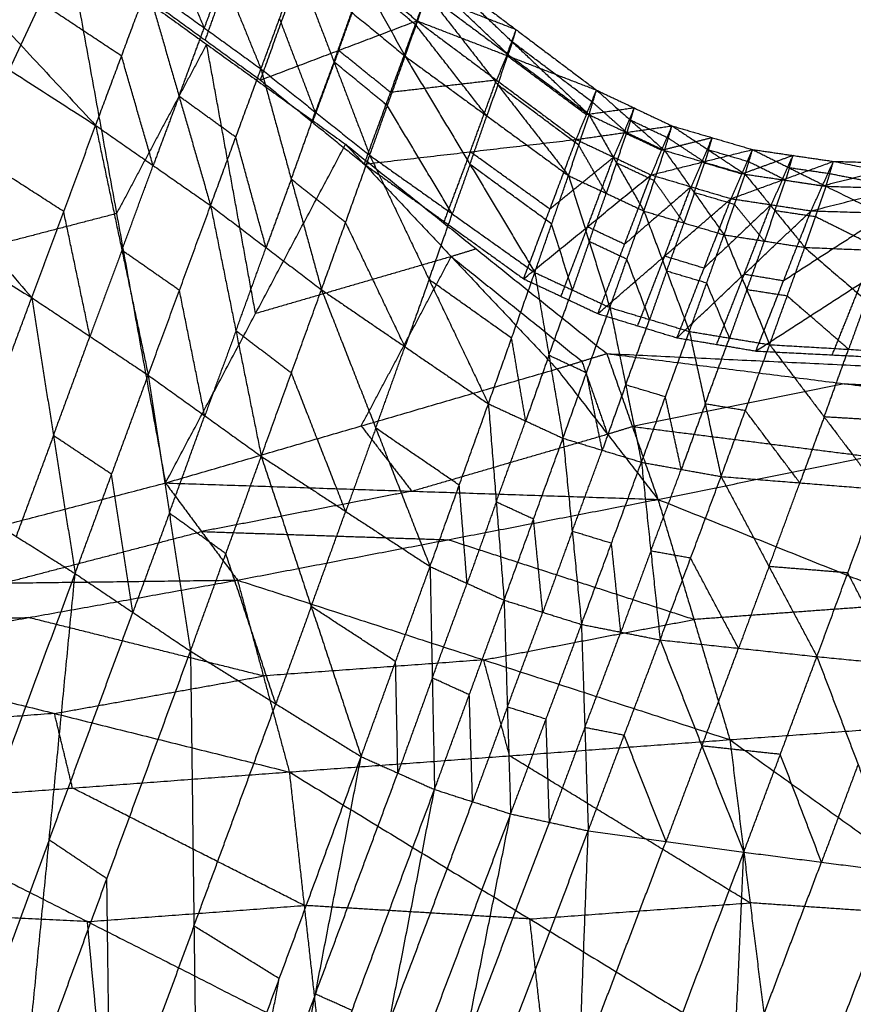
# Model space of a CAD drawing. Header units: millimetres. Extents: x -106 to 110, y -96 to 120.
# Tile 889 of 1020: x 38.31 to 40.31, y 108.97 to 111.33. Entities that reach past the tile are written whole.
import ezdxf

# ---------------------------------------------------------------- set-up
doc = ezdxf.new("R2010")
doc.units = ezdxf.units.MM
doc.header["$MEASUREMENT"] = 0
doc.layers.add('Default', color=7, linetype='Continuous', true_color=0x000000)

msp = doc.modelspace()

# ---------------------------------------------------------------- linework, layer by layer
at = {"layer": 'Default'}
for points in [[(37.4813, 112.162, 13.1866), (37.9859, 111.6202, 13.3616), (38.4904, 111.0785, 13.5367)], [(37.3493, 111.8122, 13.4101), (37.8431, 111.2388, 13.5321), (38.337, 110.6654, 13.6542)], [(37.3493, 111.8122, 13.4101), (37.9198, 111.4453, 13.4734), (38.4904, 111.0785, 13.5367)], [(38.7067, 111.6557, 13.1745), (38.7969, 111.4349, 13.2998), (38.887, 111.214, 13.4251)], [(38.5525, 111.2448, 13.4538), (38.2692, 111.4325, 13.4077), (37.9859, 111.6202, 13.3616)], [(39.0326, 111.606, 13.0501), (39.1328, 111.4253, 13.1887), (39.2329, 111.2445, 13.3274)], [(38.7508, 111.3125, 13.398), (38.7057, 111.423, 13.3354), (38.6606, 111.5334, 13.2727)], [(38.8857, 111.1872, 12.2507), (38.9493, 111.3629, 12.3817), (39.0129, 111.5387, 12.5127)], [(39.0129, 111.5387, 12.5127), (39.1369, 111.4341, 12.5792), (39.261, 111.3295, 12.6456)], [(37.708, 109.9737, 11.9548), (38.0656, 110.7434, 12.0024), (38.4231, 111.513, 12.05)], [(38.4231, 111.513, 12.05), (38.5405, 110.867, 12.1705), (38.6579, 110.2209, 12.291)], [(38.4231, 111.513, 12.05), (38.7566, 111.2731, 12.2005), (39.0901, 111.0332, 12.351)], [(38.8164, 111.4593, 12.3208), (38.7846, 111.3714, 12.2553), (38.7528, 111.2835, 12.1898)], [(38.887, 111.214, 13.4251), (38.9317, 111.3347, 13.335), (38.9763, 111.4553, 13.2449)], [(38.9763, 111.4553, 13.2449), (39.0622, 111.2311, 13.3669), (39.148, 111.0069, 13.4889)], [(38.9763, 111.4553, 13.2449), (39.1046, 111.3499, 13.2861), (39.2329, 111.2445, 13.3274)], [(39.261, 111.3295, 12.6456), (39.2837, 111.3912, 12.8077), (39.3064, 111.4529, 12.9698)], [(39.3064, 111.4529, 12.9698), (39.4903, 111.2785, 13.1211), (39.6742, 111.1041, 13.2724)], [(39.3064, 111.4529, 12.9698), (39.4992, 111.308, 13.0396), (39.6921, 111.1632, 13.1094)], [(38.7969, 111.4349, 13.2998), (38.7738, 111.3737, 13.3489), (38.7508, 111.3125, 13.398)], [(39.0734, 111.2583, 12.4482), (39.1051, 111.3462, 12.5137), (39.1369, 111.4341, 12.5792)], [(39.2592, 111.3189, 13.2385), (39.196, 111.3721, 13.2136), (39.1328, 111.4253, 13.1887)], [(39.4799, 111.2487, 13.2111), (39.3879, 111.3359, 13.1354), (39.296, 111.4231, 13.0597)], [(38.4904, 111.0785, 13.5367), (38.5525, 111.2448, 13.4538), (38.6145, 111.4111, 13.371)], [(38.6145, 111.4111, 13.371), (38.6904, 111.1487, 13.4726), (38.7662, 110.8863, 13.5743)], [(38.6145, 111.4111, 13.371), (38.7508, 111.3125, 13.398), (38.887, 111.214, 13.4251)], [(37.1871, 111.3764, 13.5821), (37.7621, 111.0209, 13.6181), (38.337, 110.6654, 13.6542)], [(38.62, 111.3798, 12.1288), (38.7528, 111.2835, 12.1898), (38.8857, 111.1872, 12.2507)], [(39.2329, 111.2445, 13.3274), (39.2592, 111.3189, 13.2385), (39.2856, 111.3932, 13.1497)], [(39.4992, 111.308, 13.0396), (39.3915, 111.3496, 12.9237), (39.2837, 111.3912, 12.8077)], [(39.2856, 111.3932, 13.1497), (39.4553, 111.1757, 13.2899), (39.6249, 110.9582, 13.4301)], [(39.2856, 111.3932, 13.1497), (39.4799, 111.2487, 13.2111), (39.6742, 111.1041, 13.2724)], [(38.8857, 111.1872, 12.2507), (39.0734, 111.2583, 12.4482), (39.261, 111.3295, 12.6456)], [(39.0175, 111.1105, 13.457), (38.9746, 111.2226, 13.396), (38.9317, 111.3347, 13.335)], [(39.0622, 111.2311, 13.3669), (39.0834, 111.2905, 13.3265), (39.1046, 111.3499, 13.2861)], [(39.1349, 110.9857, 12.3908), (39.198, 111.1576, 12.5182), (39.261, 111.3295, 12.6456)], [(39.261, 111.3295, 12.6456), (39.4522, 111.1871, 12.726), (39.6434, 111.0448, 12.8064)], [(39.261, 111.3295, 12.6456), (39.4766, 111.2463, 12.8775), (39.6921, 111.1632, 13.1094)], [(38.6904, 111.1487, 13.4726), (38.7206, 111.2306, 13.4353), (38.7508, 111.3125, 13.398)], [(39.4289, 111.1014, 13.3787), (39.3441, 111.2101, 13.3086), (39.2592, 111.3189, 13.2385)], [(39.4766, 111.2463, 12.8775), (39.4879, 111.2772, 12.9585), (39.4992, 111.308, 13.0396)], [(39.4903, 111.2785, 13.1211), (39.4948, 111.2932, 13.0804), (39.4992, 111.308, 13.0396)], [(38.7566, 111.2731, 12.2005), (38.6485, 111.0701, 12.1855), (38.5405, 110.867, 12.1705)], [(38.874, 110.6271, 12.321), (38.8153, 110.9501, 12.2608), (38.7566, 111.2731, 12.2005)], [(39.0734, 111.2583, 12.4482), (39.0418, 111.1724, 12.3845), (39.0103, 111.0864, 12.3207)], [(39.198, 111.1576, 12.5182), (39.1357, 111.208, 12.4832), (39.0734, 111.2583, 12.4482)], [(39.4903, 111.2785, 13.1211), (39.4851, 111.2636, 13.1661), (39.4799, 111.2487, 13.2111)], [(39.6831, 111.1336, 13.1909), (39.5867, 111.206, 13.156), (39.4903, 111.2785, 13.1211)], [(38.4137, 110.872, 13.5954), (38.1284, 111.0554, 13.5638), (37.8431, 111.2388, 13.5321)], [(38.6283, 110.9824, 13.5555), (38.5904, 111.1136, 13.5046), (38.5525, 111.2448, 13.4538)], [(39.148, 111.0069, 13.4889), (39.1904, 111.1257, 13.4081), (39.2329, 111.2445, 13.3274)], [(39.2329, 111.2445, 13.3274), (39.3885, 110.9851, 13.4484), (39.5441, 110.7257, 13.5694)], [(39.2329, 111.2445, 13.3274), (39.4289, 111.1014, 13.3787), (39.6249, 110.9582, 13.4301)], [(39.4766, 111.2463, 12.8775), (39.4644, 111.2167, 12.8017), (39.4522, 111.1871, 12.726)], [(39.4553, 111.1757, 13.2899), (39.4676, 111.2122, 13.2505), (39.4799, 111.2487, 13.2111)], [(39.6677, 111.104, 12.9579), (39.5722, 111.1751, 12.9177), (39.4766, 111.2463, 12.8775)], [(38.7662, 110.8863, 13.5743), (38.8266, 111.0501, 13.4997), (38.887, 111.214, 13.4251)], [(38.887, 111.214, 13.4251), (38.9596, 110.9493, 13.5221), (39.0322, 110.6845, 13.6192)], [(38.887, 111.214, 13.4251), (39.0175, 111.1105, 13.457), (39.148, 111.0069, 13.4889)], [(39.0622, 111.2311, 13.3669), (39.0398, 111.1708, 13.4119), (39.0175, 111.1105, 13.457)], [(39.1904, 111.1257, 13.4081), (39.1263, 111.1784, 13.3875), (39.0622, 111.2311, 13.3669)], [(38.8857, 111.1872, 12.2507), (39.0103, 111.0864, 12.3207), (39.1349, 110.9857, 12.3908)], [(39.4522, 111.1871, 12.726), (39.3251, 111.1724, 12.6221), (39.198, 111.1576, 12.5182)], [(39.3892, 111.0152, 12.5986), (39.4207, 111.1012, 12.6623), (39.4522, 111.1871, 12.726)], [(39.4553, 111.1757, 13.2899), (39.4421, 111.1385, 13.3343), (39.4289, 111.1014, 13.3787)], [(39.6495, 111.0311, 13.3512), (39.5524, 111.1034, 13.3206), (39.4553, 111.1757, 13.2899)], [(39.6434, 111.0448, 12.8064), (39.6677, 111.104, 12.9579), (39.6921, 111.1632, 13.1094)], [(39.6742, 111.1041, 13.2724), (39.6831, 111.1336, 13.1909), (39.6921, 111.1632, 13.1094)], [(39.6921, 111.1632, 13.1094), (39.7738, 111.0908, 13.1978), (39.8554, 111.0184, 13.2863)], [(39.6921, 111.1632, 13.1094), (39.7827, 111.1203, 13.1172), (39.8732, 111.0774, 13.1251)], [(38.6904, 111.1487, 13.4726), (38.6593, 111.0655, 13.514), (38.6283, 110.9824, 13.5555)], [(38.8266, 111.0501, 13.4997), (38.7585, 111.0994, 13.4861), (38.6904, 111.1487, 13.4726)], [(39.3461, 110.8663, 13.5292), (39.2683, 110.996, 13.4687), (39.1904, 111.1257, 13.4081)], [(39.7827, 111.1203, 13.1172), (39.7252, 111.1121, 13.0375), (39.6677, 111.104, 12.9579)], [(39.7648, 111.0612, 13.2793), (39.724, 111.0974, 13.2351), (39.6831, 111.1336, 13.1909)], [(39.7583, 111.0611, 12.9657), (39.7705, 111.0907, 13.0415), (39.7827, 111.1203, 13.1172)], [(39.7738, 111.0908, 13.1978), (39.7782, 111.1055, 13.1575), (39.7827, 111.1203, 13.1172)], [(38.9596, 110.9493, 13.5221), (38.9886, 111.0299, 13.4896), (39.0175, 111.1105, 13.457)], [(39.3885, 110.9851, 13.4484), (39.4087, 111.0432, 13.4136), (39.4289, 111.1014, 13.3787)], [(39.6249, 110.9582, 13.4301), (39.6495, 111.0311, 13.3512), (39.6742, 111.1041, 13.2724)], [(39.6742, 111.1041, 13.2724), (39.74, 110.9886, 13.357), (39.8059, 110.8731, 13.4416)], [(39.6742, 111.1041, 13.2724), (39.7648, 111.0612, 13.2793), (39.8554, 111.0184, 13.2863)], [(38.337, 110.6654, 13.6542), (38.4137, 110.872, 13.5954), (38.4904, 111.0785, 13.5367)], [(38.4904, 111.0785, 13.5367), (38.5534, 110.779, 13.6064), (38.6165, 110.4795, 13.6762)], [(38.4904, 111.0785, 13.5367), (38.6283, 110.9824, 13.5555), (38.7662, 110.8863, 13.5743)], [(39.6434, 111.0448, 12.8064), (39.7583, 111.0611, 12.9657), (39.8732, 111.0774, 13.1251)], [(39.7738, 111.0908, 13.1978), (39.7693, 111.076, 13.2386), (39.7648, 111.0612, 13.2793)], [(39.8643, 111.0479, 13.2057), (39.819, 111.0693, 13.2017), (39.7738, 111.0908, 13.1978)], [(39.8232, 110.9598, 12.8247), (39.8482, 111.0186, 12.9749), (39.8732, 111.0774, 13.1251)], [(39.8554, 111.0184, 13.2863), (39.8643, 111.0479, 13.2057), (39.8732, 111.0774, 13.1251)], [(39.8732, 111.0774, 13.1251), (39.9609, 111.0195, 13.1975), (40.0486, 110.9615, 13.27)], [(39.8732, 111.0774, 13.1251), (39.9699, 111.049, 13.1161), (40.0666, 111.0206, 13.107)], [(38.8992, 110.7854, 13.5967), (38.8629, 110.9178, 13.5482), (38.8266, 111.0501, 13.4997)], [(39.7583, 111.0611, 12.9657), (39.7458, 111.0317, 12.8906), (39.7333, 111.0023, 12.8155)], [(39.74, 110.9886, 13.357), (39.7524, 111.0249, 13.3182), (39.7648, 111.0612, 13.2793)], [(39.8482, 111.0186, 12.9749), (39.8033, 111.0398, 12.9703), (39.7583, 111.0611, 12.9657)], [(39.9699, 111.049, 13.1161), (39.9091, 111.0338, 13.0455), (39.8482, 111.0186, 12.9749)], [(39.952, 110.99, 13.2781), (39.9082, 111.0189, 13.2419), (39.8643, 111.0479, 13.2057)], [(39.9449, 110.9902, 12.9658), (39.9574, 111.0196, 13.0409), (39.9699, 111.049, 13.1161)], [(39.9609, 111.0195, 13.1975), (39.9654, 111.0342, 13.1568), (39.9699, 111.049, 13.1161)], [(38.6579, 110.2209, 12.291), (38.874, 110.6271, 12.321), (39.0901, 111.0332, 12.351)], [(39.0901, 111.0332, 12.351), (39.3436, 110.7639, 12.4984), (39.5971, 110.4945, 12.6458)], [(39.0901, 111.0332, 12.351), (39.4034, 110.7822, 12.5218), (39.7168, 110.5312, 12.6925)], [(39.1349, 110.9857, 12.3908), (39.3892, 111.0152, 12.5986), (39.6434, 111.0448, 12.8064)], [(39.5174, 110.7105, 12.5593), (39.5804, 110.8776, 12.6828), (39.6434, 111.0448, 12.8064)], [(39.6434, 111.0448, 12.8064), (39.7333, 111.0023, 12.8155), (39.8232, 110.9598, 12.8247)], [(39.7154, 110.9156, 13.4358), (39.6825, 110.9734, 13.3935), (39.6495, 111.0311, 13.3512)], [(39.0322, 110.6845, 13.6192), (39.0901, 110.8457, 13.554), (39.148, 111.0069, 13.4889)], [(39.148, 111.0069, 13.4889), (39.2904, 110.7088, 13.5829), (39.4327, 110.4108, 13.6768)], [(39.148, 111.0069, 13.4889), (39.3461, 110.8663, 13.5292), (39.5441, 110.7257, 13.5694)], [(39.3892, 111.0152, 12.5986), (39.3577, 110.9317, 12.5368), (39.3261, 110.8481, 12.475)], [(39.5804, 110.8776, 12.6828), (39.4848, 110.9464, 12.6407), (39.3892, 111.0152, 12.5986)], [(39.7333, 111.0023, 12.8155), (39.6568, 110.94, 12.7492), (39.5804, 110.8776, 12.6828)], [(39.6703, 110.8352, 12.692), (39.7018, 110.9187, 12.7538), (39.7333, 111.0023, 12.8155)], [(39.8059, 110.8731, 13.4416), (39.8307, 110.9457, 13.3639), (39.8554, 111.0184, 13.2863)], [(39.8232, 110.9598, 12.8247), (39.9449, 110.9902, 12.9658), (40.0666, 111.0206, 13.107)], [(39.8554, 111.0184, 13.2863), (39.9268, 110.9172, 13.3569), (39.9981, 110.8161, 13.4276)], [(39.8554, 111.0184, 13.2863), (39.952, 110.99, 13.2781), (40.0486, 110.9615, 13.27)], [(39.9609, 111.0195, 13.1975), (39.9565, 111.0047, 13.2378), (39.952, 110.99, 13.2781)], [(40.0576, 110.9911, 13.1885), (40.0093, 111.0053, 13.193), (39.9609, 111.0195, 13.1975)], [(40.015, 110.9028, 12.8048), (40.0408, 110.9617, 12.9559), (40.0666, 111.0206, 13.107)], [(40.1636, 111.0064, 13.0839), (40.1022, 110.984, 13.0199), (40.0408, 110.9617, 12.9559)], [(40.0486, 110.9615, 13.27), (40.0576, 110.9911, 13.1885), (40.0666, 111.0206, 13.107)], [(40.0666, 111.0206, 13.107), (40.1547, 110.9766, 13.168), (40.2429, 110.9326, 13.2289)], [(40.0666, 111.0206, 13.107), (40.1636, 111.0064, 13.0839), (40.2606, 110.9922, 13.0608)], [(40.1378, 110.9475, 12.9328), (40.1507, 110.9769, 13.0084), (40.1636, 111.0064, 13.0839)], [(40.1547, 110.9766, 13.168), (40.1592, 110.9915, 13.1259), (40.1636, 111.0064, 13.0839)], [(38.5534, 110.779, 13.6064), (38.5909, 110.8807, 13.5809), (38.6283, 110.9824, 13.5555)], [(39.1349, 110.9857, 12.3908), (39.3261, 110.8481, 12.475), (39.5174, 110.7105, 12.5593)], [(39.3885, 110.9851, 13.4484), (39.3673, 110.9257, 13.4888), (39.3461, 110.8663, 13.5292)], [(39.5845, 110.8419, 13.4997), (39.4865, 110.9135, 13.4741), (39.3885, 110.9851, 13.4484)], [(39.74, 110.9886, 13.357), (39.7277, 110.9521, 13.3964), (39.7154, 110.9156, 13.4358)], [(39.8307, 110.9457, 13.3639), (39.7853, 110.9672, 13.3605), (39.74, 110.9886, 13.357)], [(39.9449, 110.9902, 12.9658), (39.932, 110.9607, 12.8903), (39.9191, 110.9313, 12.8148)], [(39.9268, 110.9172, 13.3569), (39.9394, 110.9536, 13.3175), (39.952, 110.99, 13.2781)], [(40.0408, 110.9617, 12.9559), (39.9928, 110.9759, 12.9609), (39.9449, 110.9902, 12.9658)], [(40.015, 110.9028, 12.8048), (40.1378, 110.9475, 12.9328), (40.2606, 110.9922, 13.0608)], [(40.1457, 110.9471, 13.2494), (40.1017, 110.9691, 13.219), (40.0576, 110.9911, 13.1885)], [(40.1547, 110.9766, 13.168), (40.1502, 110.9618, 13.2087), (40.1457, 110.9471, 13.2494)], [(40.2517, 110.9624, 13.1449), (40.2032, 110.9695, 13.1564), (40.1547, 110.9766, 13.168)], [(40.207, 110.8736, 12.7525), (40.2338, 110.9329, 12.9067), (40.2606, 110.9922, 13.0608)], [(40.207, 110.8736, 12.7525), (40.4216, 110.928, 12.8408), (40.6362, 110.9825, 12.9291)], [(40.4484, 110.9873, 12.995), (40.3411, 110.9601, 12.9508), (40.2338, 110.9329, 12.9067)], [(40.2429, 110.9326, 13.2289), (40.2517, 110.9624, 13.1449), (40.2606, 110.9922, 13.0608)], [(40.2606, 110.9922, 13.0608), (40.4404, 110.9565, 13.0871), (40.6203, 110.9209, 13.1135)], [(40.2606, 110.9922, 13.0608), (40.4484, 110.9873, 12.995), (40.6362, 110.9825, 12.9291)], [(39.5174, 110.7105, 12.5593), (39.6703, 110.8352, 12.692), (39.8232, 110.9598, 12.8247)], [(39.5441, 110.7257, 13.5694), (39.5845, 110.8419, 13.4997), (39.6249, 110.9582, 13.4301)], [(39.6249, 110.9582, 13.4301), (39.6746, 110.7999, 13.5043), (39.7243, 110.6417, 13.5784)], [(39.6249, 110.9582, 13.4301), (39.7154, 110.9156, 13.4358), (39.8059, 110.8731, 13.4416)], [(39.6956, 110.627, 12.5791), (39.7594, 110.7934, 12.7019), (39.8232, 110.9598, 12.8247)], [(39.8232, 110.9598, 12.8247), (39.9191, 110.9313, 12.8148), (40.015, 110.9028, 12.8048)], [(39.9981, 110.8161, 13.4276), (40.0234, 110.8888, 13.3488), (40.0486, 110.9615, 13.27)], [(40.0486, 110.9615, 13.27), (40.1203, 110.8738, 13.3315), (40.1919, 110.786, 13.393)], [(40.0486, 110.9615, 13.27), (40.1457, 110.9471, 13.2494), (40.2429, 110.9326, 13.2289)], [(40.4316, 110.9268, 13.1712), (40.3417, 110.9446, 13.158), (40.2517, 110.9624, 13.1449)], [(38.9596, 110.9493, 13.5221), (38.9294, 110.8673, 13.5594), (38.8992, 110.7854, 13.5967)], [(39.0901, 110.8457, 13.554), (39.0249, 110.8975, 13.5381), (38.9596, 110.9493, 13.5221)], [(39.9191, 110.9313, 12.8148), (39.8392, 110.8623, 12.7583), (39.7594, 110.7934, 12.7019)], [(39.902, 110.8446, 13.4346), (39.8663, 110.8952, 13.3993), (39.8307, 110.9457, 13.3639)], [(39.8553, 110.7649, 12.692), (39.8872, 110.8481, 12.7534), (39.9191, 110.9313, 12.8148)], [(40.1378, 110.9475, 12.9328), (40.1244, 110.9178, 12.8557), (40.111, 110.8882, 12.7787)], [(40.1203, 110.8738, 13.3315), (40.133, 110.9104, 13.2905), (40.1457, 110.9471, 13.2494)], [(40.2338, 110.9329, 12.9067), (40.1858, 110.9402, 12.9197), (40.1378, 110.9475, 12.9328)], [(40.1919, 110.786, 13.393), (40.2174, 110.8593, 13.3109), (40.2429, 110.9326, 13.2289)], [(40.2429, 110.9326, 13.2289), (40.4066, 110.8514, 13.2629), (40.5704, 110.7701, 13.2968)], [(40.2429, 110.9326, 13.2289), (40.4316, 110.9268, 13.1712), (40.6203, 110.9209, 13.1135)], [(39.6746, 110.7999, 13.5043), (39.695, 110.8578, 13.47), (39.7154, 110.9156, 13.4358)], [(39.9268, 110.9172, 13.3569), (39.9144, 110.8809, 13.3958), (39.902, 110.8446, 13.4346)], [(40.0234, 110.8888, 13.3488), (39.9751, 110.903, 13.3529), (39.9268, 110.9172, 13.3569)], [(38.6165, 110.4795, 13.6762), (38.6914, 110.6829, 13.6252), (38.7662, 110.8863, 13.5743)], [(38.7662, 110.8863, 13.5743), (38.827, 110.5855, 13.6387), (38.8878, 110.2848, 13.7031)], [(38.7662, 110.8863, 13.5743), (38.8992, 110.7854, 13.5967), (39.0322, 110.6845, 13.6192)], [(39.6956, 110.627, 12.5791), (39.8553, 110.7649, 12.692), (40.015, 110.9028, 12.8048)], [(39.8852, 110.5691, 12.5593), (39.9501, 110.736, 12.6821), (40.015, 110.9028, 12.8048)], [(40.111, 110.8882, 12.7787), (40.0306, 110.8121, 12.7304), (39.9501, 110.736, 12.6821)], [(40.015, 110.9028, 12.8048), (40.111, 110.8882, 12.7787), (40.207, 110.8736, 12.7525)], [(40.095, 110.8011, 13.4103), (40.0592, 110.8449, 13.3795), (40.0234, 110.8888, 13.3488)], [(40.0461, 110.7213, 12.6559), (40.0786, 110.8048, 12.7173), (40.111, 110.8882, 12.7787)], [(38.5405, 110.867, 12.1705), (38.303, 110.8052, 12.0865), (38.0656, 110.7434, 12.0024)], [(38.4767, 110.5725, 13.6652), (38.4452, 110.7222, 13.6303), (38.4137, 110.872, 13.5954)], [(39.2904, 110.7088, 13.5829), (39.3182, 110.7876, 13.556), (39.3461, 110.8663, 13.5292)], [(39.7243, 110.6417, 13.5784), (39.7651, 110.7574, 13.51), (39.8059, 110.8731, 13.4416)], [(39.8059, 110.8731, 13.4416), (39.8604, 110.7288, 13.5044), (39.9149, 110.5844, 13.5672)], [(39.8059, 110.8731, 13.4416), (39.902, 110.8446, 13.4346), (39.9981, 110.8161, 13.4276)], [(39.8852, 110.5691, 12.5593), (40.0461, 110.7213, 12.6559), (40.207, 110.8736, 12.7525)], [(40.0746, 110.5374, 12.5053), (40.1408, 110.7055, 12.6289), (40.207, 110.8736, 12.7525)], [(40.0746, 110.5374, 12.5053), (40.3261, 110.6998, 12.5527), (40.5775, 110.8622, 12.6001)], [(40.1203, 110.8738, 13.3315), (40.1076, 110.8374, 13.3709), (40.095, 110.8011, 13.4103)], [(40.2174, 110.8593, 13.3109), (40.1688, 110.8665, 13.3212), (40.1203, 110.8738, 13.3315)], [(40.3923, 110.8679, 12.6763), (40.2665, 110.7867, 12.6526), (40.1408, 110.7055, 12.6289)], [(40.207, 110.8736, 12.7525), (40.3923, 110.8679, 12.6763), (40.5775, 110.8622, 12.6001)], [(40.3812, 110.7781, 13.3449), (40.2993, 110.8187, 13.3279), (40.2174, 110.8593, 13.3109)], [(39.2325, 110.5476, 13.648), (39.1613, 110.6967, 13.601), (39.0901, 110.8457, 13.554)], [(39.6342, 110.6837, 13.5739), (39.6094, 110.7628, 13.5368), (39.5845, 110.8419, 13.4997)], [(39.6703, 110.8352, 12.692), (39.6384, 110.752, 12.6306), (39.6065, 110.6687, 12.5692)], [(39.7594, 110.7934, 12.7019), (39.7148, 110.8143, 12.6969), (39.6703, 110.8352, 12.692)], [(39.8604, 110.7288, 13.5044), (39.8812, 110.7867, 13.4695), (39.902, 110.8446, 13.4346)], [(39.9149, 110.5844, 13.5672), (39.9565, 110.7003, 13.4974), (39.9981, 110.8161, 13.4276)], [(39.9981, 110.8161, 13.4276), (40.0528, 110.6843, 13.4837), (40.1076, 110.5526, 13.5397)], [(39.9981, 110.8161, 13.4276), (40.095, 110.8011, 13.4103), (40.1919, 110.786, 13.393)], [(38.827, 110.5855, 13.6387), (38.8631, 110.6855, 13.6177), (38.8992, 110.7854, 13.5967)], [(39.6746, 110.7999, 13.5043), (39.6544, 110.7418, 13.5391), (39.6342, 110.6837, 13.5739)], [(39.7651, 110.7574, 13.51), (39.7198, 110.7787, 13.5071), (39.6746, 110.7999, 13.5043)], [(40.0528, 110.6843, 13.4837), (40.0739, 110.7427, 13.447), (40.095, 110.8011, 13.4103)], [(40.1076, 110.5526, 13.5397), (40.1497, 110.6693, 13.4663), (40.1919, 110.786, 13.393)], [(40.1919, 110.786, 13.393), (40.3391, 110.6582, 13.4289), (40.4863, 110.5304, 13.4648)], [(40.1919, 110.786, 13.393), (40.3812, 110.7781, 13.3449), (40.5704, 110.7701, 13.2968)], [(38.5534, 110.779, 13.6064), (38.5151, 110.6758, 13.6358), (38.4767, 110.5725, 13.6652)], [(38.6914, 110.6829, 13.6252), (38.6224, 110.731, 13.6158), (38.5534, 110.779, 13.6064)], [(39.3436, 110.7639, 12.4984), (39.1088, 110.6955, 12.4097), (38.874, 110.6271, 12.321)], [(39.1275, 110.3577, 12.4684), (39.2356, 110.5608, 12.4834), (39.3436, 110.7639, 12.4984)], [(39.4034, 110.7822, 12.5218), (39.3735, 110.773, 12.5101), (39.3436, 110.7639, 12.4984)], [(39.3436, 110.7639, 12.4984), (39.5003, 110.6384, 12.5838), (39.6569, 110.5129, 12.6691)], [(39.8553, 110.7649, 12.692), (39.8229, 110.6815, 12.6306), (39.7904, 110.598, 12.5692)], [(39.9501, 110.736, 12.6821), (39.9027, 110.7504, 12.687), (39.8553, 110.7649, 12.692)], [(39.8196, 110.613, 13.5728), (39.7923, 110.6852, 13.5414), (39.7651, 110.7574, 13.51)], [(39.4327, 110.4108, 13.6768), (39.4884, 110.5682, 13.6231), (39.5441, 110.7257, 13.5694)], [(39.5441, 110.7257, 13.5694), (39.5779, 110.5269, 13.6263), (39.6117, 110.3282, 13.6833)], [(39.5441, 110.7257, 13.5694), (39.6342, 110.6837, 13.5739), (39.7243, 110.6417, 13.5784)], [(39.8604, 110.7288, 13.5044), (39.84, 110.6709, 13.5386), (39.8196, 110.613, 13.5728)], [(39.9565, 110.7003, 13.4974), (39.9084, 110.7145, 13.5009), (39.8604, 110.7288, 13.5044)], [(40.0461, 110.7213, 12.6559), (40.013, 110.6373, 12.5941), (39.9799, 110.5533, 12.5323)], [(40.1408, 110.7055, 12.6289), (40.0935, 110.7134, 12.6424), (40.0461, 110.7213, 12.6559)], [(39.2904, 110.7088, 13.5829), (39.2614, 110.6282, 13.6154), (39.2325, 110.5476, 13.648)], [(39.4884, 110.5682, 13.6231), (39.3894, 110.6385, 13.603), (39.2904, 110.7088, 13.5829)], [(39.5174, 110.7105, 12.5593), (39.6065, 110.6687, 12.5692), (39.6956, 110.627, 12.5791)], [(40.0112, 110.5685, 13.5534), (39.9838, 110.6344, 13.5254), (39.9565, 110.7003, 13.4974)], [(40.3261, 110.6998, 12.5527), (40.2916, 110.6139, 12.4889), (40.2571, 110.5281, 12.4252)], [(38.7521, 110.3822, 13.6896), (38.7217, 110.5325, 13.6574), (38.6914, 110.6829, 13.6252)], [(38.8878, 110.2848, 13.7031), (38.96, 110.4847, 13.6611), (39.0322, 110.6845, 13.6192)], [(39.0322, 110.6845, 13.6192), (39.1625, 110.3525, 13.679), (39.2928, 110.0205, 13.7389)], [(39.0322, 110.6845, 13.6192), (39.2325, 110.5476, 13.648), (39.4327, 110.4108, 13.6768)], [(39.5779, 110.5269, 13.6263), (39.606, 110.6053, 13.6001), (39.6342, 110.6837, 13.5739)], [(40.0528, 110.6843, 13.4837), (40.032, 110.6264, 13.5185), (40.0112, 110.5685, 13.5534)], [(40.1497, 110.6693, 13.4663), (40.1013, 110.6768, 13.475), (40.0528, 110.6843, 13.4837)], [(40.2969, 110.5415, 13.5023), (40.2233, 110.6054, 13.4843), (40.1497, 110.6693, 13.4663)], [(38.158, 110.1819, 13.7077), (38.2475, 110.4237, 13.6809), (38.337, 110.6654, 13.6542)], [(38.337, 110.6654, 13.6542), (38.3891, 110.3345, 13.6851), (38.4411, 110.0037, 13.7161)], [(38.337, 110.6654, 13.6542), (38.4767, 110.5725, 13.6652), (38.6165, 110.4795, 13.6762)], [(40.3391, 110.6582, 13.4289), (40.318, 110.5998, 13.4656), (40.2969, 110.5415, 13.5023)], [(39.6117, 110.3282, 13.6833), (39.668, 110.4849, 13.6308), (39.7243, 110.6417, 13.5784)], [(39.6956, 110.627, 12.5791), (39.7904, 110.598, 12.5692), (39.8852, 110.5691, 12.5593)], [(39.7243, 110.6417, 13.5784), (39.7621, 110.4561, 13.6266), (39.8, 110.2706, 13.6748)], [(39.7243, 110.6417, 13.5784), (39.8196, 110.613, 13.5728), (39.9149, 110.5844, 13.5672)], [(39.7621, 110.4561, 13.6266), (39.7909, 110.5346, 13.5997), (39.8196, 110.613, 13.5728)], [(38.827, 110.5855, 13.6387), (38.7896, 110.4839, 13.6641), (38.7521, 110.3822, 13.6896)], [(38.96, 110.4847, 13.6611), (38.8935, 110.5351, 13.6499), (38.827, 110.5855, 13.6387)], [(39.8, 110.2706, 13.6748), (39.8574, 110.4275, 13.621), (39.9149, 110.5844, 13.5672)], [(39.9149, 110.5844, 13.5672), (39.9529, 110.4104, 13.611), (39.991, 110.2363, 13.6549)], [(39.9149, 110.5844, 13.5672), (40.0112, 110.5685, 13.5534), (40.1076, 110.5526, 13.5397)], [(38.3891, 110.3345, 13.6851), (38.4329, 110.4535, 13.6751), (38.4767, 110.5725, 13.6652)], [(39.5222, 110.3695, 13.68), (39.5053, 110.4689, 13.6516), (39.4884, 110.5682, 13.6231)], [(39.8852, 110.5691, 12.5593), (39.9799, 110.5533, 12.5323), (40.0746, 110.5374, 12.5053)], [(39.9529, 110.4104, 13.611), (39.9821, 110.4894, 13.5822), (40.0112, 110.5685, 13.5534)], [(39.991, 110.2363, 13.6549), (40.0493, 110.3944, 13.5973), (40.1076, 110.5526, 13.5397)], [(40.1076, 110.5526, 13.5397), (40.2383, 110.3793, 13.5707), (40.369, 110.206, 13.6017)], [(40.1076, 110.5526, 13.5397), (40.2969, 110.5415, 13.5023), (40.4863, 110.5304, 13.4648)], [(39.1625, 110.3525, 13.679), (39.1975, 110.4501, 13.6635), (39.2325, 110.5476, 13.648)], [(39.5779, 110.5269, 13.6263), (39.5501, 110.4482, 13.6532), (39.5222, 110.3695, 13.68)], [(39.668, 110.4849, 13.6308), (39.6229, 110.5059, 13.6286), (39.5779, 110.5269, 13.6263)], [(39.5971, 110.4945, 12.6458), (39.6569, 110.5129, 12.6691), (39.7168, 110.5312, 12.6925)], [(39.7168, 110.5312, 12.6925), (39.7782, 110.3564, 12.2237), (39.8396, 110.1815, 11.7549)], [(39.7168, 110.5312, 12.6925), (40.2863, 110.459, 12.3338), (40.8559, 110.3868, 11.9752)], [(39.7168, 110.5312, 12.6925), (40.41, 110.4984, 12.3835), (41.1033, 110.4656, 12.0746)], [(40.0746, 110.5374, 12.5053), (40.2571, 110.5281, 12.4252), (40.4396, 110.5188, 12.3451)], [(40.2383, 110.3793, 13.5707), (40.2676, 110.4604, 13.5365), (40.2969, 110.5415, 13.5023)], [(39.6569, 110.5129, 12.6691), (39.6877, 110.4254, 12.4347), (39.7184, 110.338, 12.2003)], [(38.4411, 110.0037, 13.7161), (38.5288, 110.2416, 13.6961), (38.6165, 110.4795, 13.6762)], [(38.6165, 110.4795, 13.6762), (38.6672, 110.1485, 13.7018), (38.7179, 109.8175, 13.7274)], [(38.6165, 110.4795, 13.6762), (38.7521, 110.3822, 13.6896), (38.8878, 110.2848, 13.7031)], [(38.6579, 110.2209, 12.291), (39.1275, 110.3577, 12.4684), (39.5971, 110.4945, 12.6458)], [(39.0903, 110.1527, 13.721), (39.0252, 110.3187, 13.691), (38.96, 110.4847, 13.6611)], [(39.5971, 110.4945, 12.6458), (39.7184, 110.338, 12.2003), (39.8396, 110.1815, 11.7549)], [(39.7059, 110.2994, 13.679), (39.6869, 110.3922, 13.6549), (39.668, 110.4849, 13.6308)], [(39.7621, 110.4561, 13.6266), (39.734, 110.3778, 13.6528), (39.7059, 110.2994, 13.679)], [(39.8574, 110.4275, 13.621), (39.8098, 110.4418, 13.6238), (39.7621, 110.4561, 13.6266)], [(40.2863, 110.459, 12.3338), (40.0323, 110.4077, 12.2788), (39.7782, 110.3564, 12.2237)], [(40.2863, 110.459, 12.3338), (40.633, 110.4426, 12.1794), (40.9796, 110.4262, 12.0249)], [(39.2928, 110.0205, 13.7389), (39.3628, 110.2156, 13.7078), (39.4327, 110.4108, 13.6768)], [(39.4327, 110.4108, 13.6768), (39.4515, 110.1753, 13.7098), (39.4704, 109.9398, 13.7428)], [(39.4327, 110.4108, 13.6768), (39.5222, 110.3695, 13.68), (39.6117, 110.3282, 13.6833)], [(39.8955, 110.2534, 13.6649), (39.8765, 110.3405, 13.6429), (39.8574, 110.4275, 13.621)], [(39.9529, 110.4104, 13.611), (39.9242, 110.3319, 13.6379), (39.8955, 110.2534, 13.6649)], [(40.0493, 110.3944, 13.5973), (40.0011, 110.4024, 13.6041), (39.9529, 110.4104, 13.611)], [(39.8396, 110.1815, 11.7549), (40.3478, 110.2842, 11.865), (40.8559, 110.3868, 11.9752)], [(40.18, 110.2212, 13.6283), (40.1147, 110.3078, 13.6128), (40.0493, 110.3944, 13.5973)], [(38.6672, 110.1485, 13.7018), (38.7096, 110.2653, 13.6957), (38.7521, 110.3822, 13.6896)], [(39.4515, 110.1753, 13.7098), (39.4869, 110.2724, 13.6949), (39.5222, 110.3695, 13.68)], [(40.2383, 110.3793, 13.5707), (40.2092, 110.3002, 13.5995), (40.18, 110.2212, 13.6283)], [(40.4277, 110.3682, 13.5333), (40.333, 110.3737, 13.552), (40.2383, 110.3793, 13.5707)], [(39.1625, 110.3525, 13.679), (39.1264, 110.2526, 13.7), (39.0903, 110.1527, 13.721)], [(39.1275, 110.3577, 12.4684), (39.1882, 110.2795, 12.2456), (39.2488, 110.2012, 12.0229)], [(39.3628, 110.2156, 13.7078), (39.2626, 110.2841, 13.6934), (39.1625, 110.3525, 13.679)], [(39.2488, 110.2012, 12.0229), (39.4836, 110.2696, 12.1116), (39.7184, 110.338, 12.2003)], [(39.7184, 110.338, 12.2003), (39.7483, 110.3472, 12.212), (39.7782, 110.3564, 12.2237)], [(39.7782, 110.3564, 12.2237), (40.063, 110.3203, 12.0443), (40.3478, 110.2842, 11.865)], [(38.3891, 110.3345, 13.6851), (38.3443, 110.2137, 13.6985), (38.2996, 110.0928, 13.7119)], [(38.5288, 110.2416, 13.6961), (38.4589, 110.2881, 13.6906), (38.3891, 110.3345, 13.6851)], [(39.4704, 109.9398, 13.7428), (39.541, 110.134, 13.713), (39.6117, 110.3282, 13.6833)], [(39.6117, 110.3282, 13.6833), (39.6339, 110.1049, 13.7103), (39.656, 109.8817, 13.7373)], [(39.6117, 110.3282, 13.6833), (39.7059, 110.2994, 13.679), (39.8, 110.2706, 13.6748)], [(39.6339, 110.1049, 13.7103), (39.6699, 110.2022, 13.6947), (39.7059, 110.2994, 13.679)], [(38.7179, 109.8175, 13.7274), (38.8028, 110.0511, 13.7152), (38.8878, 110.2848, 13.7031)], [(38.8878, 110.2848, 13.7031), (39.0076, 109.9247, 13.7235), (39.1274, 109.5645, 13.7438)], [(38.8878, 110.2848, 13.7031), (39.0903, 110.1527, 13.721), (39.2928, 110.0205, 13.7389)], [(39.656, 109.8817, 13.7373), (39.728, 110.0761, 13.7061), (39.8, 110.2706, 13.6748)], [(39.8, 110.2706, 13.6748), (39.8224, 110.0575, 13.6997), (39.8448, 109.8445, 13.7245)], [(39.8, 110.2706, 13.6748), (39.8955, 110.2534, 13.6649), (39.991, 110.2363, 13.6549)], [(39.8224, 110.0575, 13.6997), (39.859, 110.1555, 13.6823), (39.8955, 110.2534, 13.6649)], [(37.708, 109.9737, 11.9548), (38.183, 110.0973, 12.1229), (38.6579, 110.2209, 12.291)], [(38.5795, 109.9106, 13.7217), (38.5542, 110.0761, 13.7089), (38.5288, 110.2416, 13.6961)], [(38.6579, 110.2209, 12.291), (38.7443, 110.1044, 11.9158), (38.8307, 109.9879, 11.5406)], [(38.6579, 110.2209, 12.291), (39.2488, 110.2012, 12.0229), (39.8396, 110.1815, 11.7549)], [(39.8448, 109.8445, 13.7245), (39.9179, 110.0404, 13.6897), (39.991, 110.2363, 13.6549)], [(39.991, 110.2363, 13.6549), (40.106, 110.0204, 13.6735), (40.221, 109.8044, 13.6922)], [(39.991, 110.2363, 13.6549), (40.18, 110.2212, 13.6283), (40.369, 110.206, 13.6017)], [(40.106, 110.0204, 13.6735), (40.143, 110.1208, 13.6509), (40.18, 110.2212, 13.6283)], [(39.2488, 110.2012, 12.0229), (38.9966, 110.1528, 11.9694), (38.7443, 110.1044, 11.9158)], [(39.3816, 109.9801, 13.7409), (39.3722, 110.0979, 13.7244), (39.3628, 110.2156, 13.7078)], [(40.221, 109.8044, 13.6922), (40.295, 110.0052, 13.647), (40.369, 110.206, 13.6017)], [(38.158, 110.1819, 13.7077), (38.2996, 110.0928, 13.7119), (38.4411, 110.0037, 13.7161)], [(38.8307, 109.9879, 11.5406), (39.3352, 110.0847, 11.6478), (39.8396, 110.1815, 11.7549)], [(39.4515, 110.1753, 13.7098), (39.4166, 110.0777, 13.7253), (39.3816, 109.9801, 13.7409)], [(39.541, 110.134, 13.713), (39.4963, 110.1546, 13.7114), (39.4515, 110.1753, 13.7098)], [(39.8396, 110.1815, 11.7549), (39.9259, 109.8933, 11.3924), (40.0121, 109.6052, 11.03)], [(39.8396, 110.1815, 11.7549), (40.4624, 109.9322, 11.4411), (41.0852, 109.6829, 11.1274)], [(38.6672, 110.1485, 13.7018), (38.6233, 110.0295, 13.7117), (38.5795, 109.9106, 13.7217)], [(38.8028, 110.0511, 13.7152), (38.735, 110.0998, 13.7085), (38.6672, 110.1485, 13.7018)], [(39.0076, 109.9247, 13.7235), (39.049, 110.0387, 13.7222), (39.0903, 110.1527, 13.721)], [(39.5632, 109.9107, 13.7401), (39.5521, 110.0223, 13.7266), (39.541, 110.134, 13.713)], [(38.2694, 109.9808, 11.7477), (38.5068, 110.0426, 11.8318), (38.7443, 110.1044, 11.9158)], [(38.7443, 110.1044, 11.9158), (39.0397, 110.0945, 11.7818), (39.3352, 110.0847, 11.6478)], [(39.6339, 110.1049, 13.7103), (39.5985, 110.0078, 13.7252), (39.5632, 109.9107, 13.7401)], [(39.728, 110.0761, 13.7061), (39.6809, 110.0905, 13.7082), (39.6339, 110.1049, 13.7103)], [(39.9259, 109.8933, 11.3924), (39.6305, 109.989, 11.5201), (39.3352, 110.0847, 11.6478)], [(39.7504, 109.8631, 13.7309), (39.7392, 109.9696, 13.7185), (39.728, 110.0761, 13.7061)], [(39.8224, 110.0575, 13.6997), (39.7864, 109.9603, 13.7153), (39.7504, 109.8631, 13.7309)], [(39.9179, 110.0404, 13.6897), (39.8702, 110.049, 13.6947), (39.8224, 110.0575, 13.6997)], [(38.9226, 109.691, 13.7356), (38.8627, 109.8711, 13.7254), (38.8028, 110.0511, 13.7152)], [(40.0329, 109.8245, 13.7083), (39.9754, 109.9325, 13.699), (39.9179, 110.0404, 13.6897)], [(39.1274, 109.5645, 13.7438), (39.2101, 109.7925, 13.7414), (39.2928, 110.0205, 13.7389)], [(39.2928, 110.0205, 13.7389), (39.2981, 109.7532, 13.7423), (39.3034, 109.4858, 13.7456)], [(39.2928, 110.0205, 13.7389), (39.3816, 109.9801, 13.7409), (39.4704, 109.9398, 13.7428)], [(40.106, 110.0204, 13.6735), (40.0694, 109.9224, 13.6909), (40.0329, 109.8245, 13.7083)], [(40.295, 110.0052, 13.647), (40.2005, 110.0128, 13.6602), (40.106, 110.0204, 13.6735)], [(37.708, 109.9737, 11.9548), (38.2694, 109.9808, 11.7477), (38.8307, 109.9879, 11.5406)], [(37.8282, 109.8082, 11.334), (38.3295, 109.898, 11.4373), (38.8307, 109.9879, 11.5406)], [(38.0299, 108.8908, 13.569), (38.2355, 109.4472, 13.6426), (38.4411, 110.0037, 13.7161)], [(38.3167, 108.7256, 13.5598), (38.3789, 109.3646, 13.638), (38.4411, 110.0037, 13.7161)], [(38.4411, 110.0037, 13.7161), (38.5795, 109.9106, 13.7217), (38.7179, 109.8175, 13.7274)], [(38.8307, 109.9879, 11.5406), (38.8928, 109.7579, 11.2355), (38.955, 109.5278, 10.9303)], [(38.8307, 109.9879, 11.5406), (39.4214, 109.7965, 11.2853), (40.0121, 109.6052, 11.03)], [(40.4085, 109.7861, 13.6776), (40.3518, 109.8956, 13.6623), (40.295, 110.0052, 13.647)], [(39.2981, 109.7532, 13.7423), (39.3399, 109.8666, 13.7416), (39.3816, 109.9801, 13.7409)], [(39.3034, 109.4858, 13.7456), (39.3869, 109.7128, 13.7442), (39.4704, 109.9398, 13.7428)], [(39.4704, 109.9398, 13.7428), (39.4782, 109.6834, 13.7427), (39.4861, 109.4271, 13.7426)], [(39.4704, 109.9398, 13.7428), (39.5632, 109.9107, 13.7401), (39.656, 109.8817, 13.7373)], [(39.0076, 109.9247, 13.7235), (38.9651, 109.8078, 13.7295), (38.9226, 109.691, 13.7356)], [(39.2101, 109.7925, 13.7414), (39.1089, 109.8586, 13.7324), (39.0076, 109.9247, 13.7235)], [(40.4624, 109.9322, 11.4411), (40.1941, 109.9128, 11.4168), (39.9259, 109.8933, 11.3924)], [(37.7681, 109.8909, 11.6444), (38.0488, 109.8945, 11.5408), (38.3295, 109.898, 11.4373)], [(38.8928, 109.7579, 11.2355), (38.6111, 109.8279, 11.3364), (38.3295, 109.898, 11.4373)], [(38.3789, 109.3646, 13.638), (38.4792, 109.6376, 13.6799), (38.5795, 109.9106, 13.7217)], [(39.4214, 109.7965, 11.2853), (39.6736, 109.8449, 11.3389), (39.9259, 109.8933, 11.3924)], [(39.4782, 109.6834, 13.7427), (39.5207, 109.7971, 13.7414), (39.5632, 109.9107, 13.7401)], [(39.4861, 109.4271, 13.7426), (39.5711, 109.6544, 13.7399), (39.656, 109.8817, 13.7373)], [(39.656, 109.8817, 13.7373), (39.6641, 109.6342, 13.7368), (39.6723, 109.3866, 13.7364)], [(39.656, 109.8817, 13.7373), (39.7504, 109.8631, 13.7309), (39.8448, 109.8445, 13.7245)], [(39.6641, 109.6342, 13.7368), (39.7073, 109.7486, 13.7339), (39.7504, 109.8631, 13.7309)], [(39.6723, 109.3866, 13.7364), (39.7585, 109.6156, 13.7304), (39.8448, 109.8445, 13.7245)], [(39.8448, 109.8445, 13.7245), (39.9451, 109.59, 13.7234), (40.0455, 109.3354, 13.7222)], [(39.8448, 109.8445, 13.7245), (40.0329, 109.8245, 13.7083), (40.221, 109.8044, 13.6922)], [(38.3167, 108.7256, 13.5598), (38.5173, 109.2716, 13.6436), (38.7179, 109.8175, 13.7274)], [(38.7179, 109.8175, 13.7274), (38.7263, 109.1585, 13.639), (38.7348, 108.4995, 13.5507)], [(38.7179, 109.8175, 13.7274), (38.9226, 109.691, 13.7356), (39.1274, 109.5645, 13.7438)], [(39.9451, 109.59, 13.7234), (39.989, 109.7072, 13.7159), (40.0329, 109.8245, 13.7083)], [(37.8282, 109.8082, 11.334), (38.3916, 109.668, 11.1321), (38.955, 109.5278, 10.9303)], [(39.4214, 109.7965, 11.2853), (39.1571, 109.7772, 11.2604), (38.8928, 109.7579, 11.2355)], [(39.4835, 109.5665, 10.9802), (39.4525, 109.6815, 11.1327), (39.4214, 109.7965, 11.2853)], [(40.0455, 109.3354, 13.7222), (40.1332, 109.5699, 13.7072), (40.221, 109.8044, 13.6922)], [(40.221, 109.8044, 13.6922), (40.3197, 109.5459, 13.7017), (40.4183, 109.2873, 13.7113)], [(40.221, 109.8044, 13.6922), (40.4085, 109.7861, 13.6776), (40.5961, 109.7677, 13.6631)], [(39.2154, 109.5251, 13.7447), (39.2128, 109.6588, 13.7431), (39.2101, 109.7925, 13.7414)], [(38.3916, 109.668, 11.1321), (38.6422, 109.7129, 11.1838), (38.8928, 109.7579, 11.2355)], [(39.2981, 109.7532, 13.7423), (39.2568, 109.6391, 13.7435), (39.2154, 109.5251, 13.7447)], [(39.3869, 109.7128, 13.7442), (39.3425, 109.733, 13.7433), (39.2981, 109.7532, 13.7423)], [(39.3948, 109.4564, 13.7441), (39.3908, 109.5846, 13.7442), (39.3869, 109.7128, 13.7442)], [(38.7263, 109.1585, 13.639), (38.8245, 109.4247, 13.6873), (38.9226, 109.691, 13.7356)], [(39.4782, 109.6834, 13.7427), (39.4365, 109.5699, 13.7434), (39.3948, 109.4564, 13.7441)], [(39.5711, 109.6544, 13.7399), (39.5247, 109.6689, 13.7413), (39.4782, 109.6834, 13.7427)], [(40.0121, 109.6052, 11.03), (40.5487, 109.644, 11.0787), (41.0852, 109.6829, 11.1274)], [(38.3916, 109.668, 11.1321), (38.1316, 109.6486, 11.1067), (37.8715, 109.6293, 11.0813)], [(38.4349, 109.4891, 10.8795), (38.4133, 109.5786, 11.0058), (38.3916, 109.668, 11.1321)], [(39.5792, 109.4069, 13.7395), (39.5751, 109.5306, 13.7397), (39.5711, 109.6544, 13.7399)], [(39.6641, 109.6342, 13.7368), (39.6217, 109.5205, 13.7382), (39.5792, 109.4069, 13.7395)], [(39.7585, 109.6156, 13.7304), (39.7113, 109.6249, 13.7336), (39.6641, 109.6342, 13.7368)], [(38.955, 109.5278, 10.9303), (39.4835, 109.5665, 10.9802), (40.0121, 109.6052, 11.03)], [(39.8589, 109.361, 13.7293), (39.8087, 109.4883, 13.7299), (39.7585, 109.6156, 13.7304)], [(40.0121, 109.6052, 11.03), (40.0606, 109.2138, 10.7689), (40.1092, 108.8225, 10.5078)], [(40.0121, 109.6052, 11.03), (40.6109, 109.1761, 10.7699), (41.2097, 108.747, 10.5098)], [(39.9451, 109.59, 13.7234), (39.902, 109.4755, 13.7263), (39.8589, 109.361, 13.7293)], [(40.1332, 109.5699, 13.7072), (40.0392, 109.5799, 13.7153), (39.9451, 109.59, 13.7234)], [(38.7348, 108.4995, 13.5507), (38.9311, 109.032, 13.6473), (39.1274, 109.5645, 13.7438)], [(38.9077, 108.4254, 13.5496), (39.0176, 108.9949, 13.6467), (39.1274, 109.5645, 13.7438)], [(39.1274, 109.5645, 13.7438), (39.2154, 109.5251, 13.7447), (39.3034, 109.4858, 13.7456)], [(40.0606, 109.2138, 10.7689), (39.7721, 109.3902, 10.8745), (39.4835, 109.5665, 10.9802)], [(40.2319, 109.3114, 13.7167), (40.1826, 109.4406, 13.712), (40.1332, 109.5699, 13.7072)], [(40.3197, 109.5459, 13.7017), (40.2758, 109.4286, 13.7092), (40.2319, 109.3114, 13.7167)], [(37.9148, 109.4505, 10.8286), (38.4349, 109.4891, 10.8795), (38.955, 109.5278, 10.9303)], [(38.955, 109.5278, 10.9303), (38.9907, 109.2075, 10.7136), (39.0263, 108.8871, 10.4969)], [(38.955, 109.5278, 10.9303), (39.5321, 109.1751, 10.719), (40.1092, 108.8225, 10.5078)], [(39.0176, 108.9949, 13.6467), (39.1165, 109.26, 13.6957), (39.2154, 109.5251, 13.7447)], [(38.9907, 109.2075, 10.7136), (38.7128, 109.3483, 10.7965), (38.4349, 109.4891, 10.8795)], [(38.9077, 108.4254, 13.5496), (39.1056, 108.9556, 13.6476), (39.3034, 109.4858, 13.7456)], [(39.0845, 108.3651, 13.5502), (39.194, 108.9255, 13.6479), (39.3034, 109.4858, 13.7456)], [(39.3034, 109.4858, 13.7456), (39.3948, 109.4564, 13.7441), (39.4861, 109.4271, 13.7426)], [(37.9148, 109.4505, 10.8286), (38.4706, 109.1688, 10.6627), (39.0263, 108.8871, 10.4969)], [(39.194, 108.9255, 13.6479), (39.2944, 109.191, 13.696), (39.3948, 109.4564, 13.7441)], [(39.0845, 108.3651, 13.5502), (39.2853, 108.8961, 13.6464), (39.4861, 109.4271, 13.7426)], [(39.2647, 108.317, 13.5526), (39.3754, 108.8721, 13.6476), (39.4861, 109.4271, 13.7426)], [(39.4861, 109.4271, 13.7426), (39.5792, 109.4069, 13.7395), (39.6723, 109.3866, 13.7364)], [(39.3754, 108.8721, 13.6476), (39.4773, 109.1395, 13.6936), (39.5792, 109.4069, 13.7395)], [(39.2647, 108.317, 13.5526), (39.4685, 108.8518, 13.6445), (39.6723, 109.3866, 13.7364)], [(39.6287, 108.2406, 13.5624), (39.6505, 108.8136, 13.6494), (39.6723, 109.3866, 13.7364)], [(39.6723, 109.3866, 13.7364), (39.8589, 109.361, 13.7293), (40.0455, 109.3354, 13.7222)], [(38.3789, 109.3646, 13.638), (38.2761, 109.0864, 13.6012), (38.1733, 108.8082, 13.5644)], [(38.5173, 109.2716, 13.6436), (38.4481, 109.3181, 13.6408), (38.3789, 109.3646, 13.638)], [(39.6505, 108.8136, 13.6494), (39.7547, 109.0873, 13.6893), (39.8589, 109.361, 13.7293)], [(39.6287, 108.2406, 13.5624), (39.8371, 108.788, 13.6423), (40.0455, 109.3354, 13.7222)], [(39.9933, 108.1666, 13.5748), (40.0194, 108.751, 13.6485), (40.0455, 109.3354, 13.7222)], [(40.0455, 109.3354, 13.7222), (40.2319, 109.3114, 13.7167), (40.4183, 109.2873, 13.7113)], [(40.0194, 108.751, 13.6485), (40.1256, 109.0312, 13.6826), (40.2319, 109.3114, 13.7167)], [(39.9933, 108.1666, 13.5748), (40.2058, 108.727, 13.643), (40.4183, 109.2873, 13.7113)], [(38.5257, 108.6126, 13.5553), (38.5215, 108.9421, 13.5994), (38.5173, 109.2716, 13.6436)], [(38.4706, 109.1688, 10.6627), (38.7306, 109.1881, 10.6882), (38.9907, 109.2075, 10.7136)], [(39.5321, 109.1751, 10.719), (39.2614, 109.1913, 10.7163), (38.9907, 109.2075, 10.7136)], [(39.5321, 109.1751, 10.719), (39.7964, 109.1945, 10.744), (40.0606, 109.2138, 10.7689)], [(40.6109, 109.1761, 10.7699), (40.3358, 109.195, 10.7694), (40.0606, 109.2138, 10.7689)], [(38.4706, 109.1688, 10.6627), (38.2049, 109.1814, 10.6574), (37.9391, 109.1939, 10.6521)], [(38.4949, 108.9123, 10.4862), (38.4827, 109.0405, 10.5745), (38.4706, 109.1688, 10.6627)], [(38.7263, 109.1585, 13.639), (38.626, 108.8855, 13.5971), (38.5257, 108.6126, 13.5553)], [(38.9311, 109.032, 13.6473), (38.8287, 109.0952, 13.6431), (38.7263, 109.1585, 13.639)], [(39.5678, 108.8548, 10.5023), (39.5499, 109.015, 10.6107), (39.5321, 109.1751, 10.719)], [(38.8212, 108.4624, 13.5501), (38.8762, 108.7472, 13.5987), (38.9311, 109.032, 13.6473)], [(39.0176, 108.9949, 13.6467), (38.9194, 108.7287, 13.5984), (38.8212, 108.4624, 13.5501)], [(39.1056, 108.9556, 13.6476), (39.0616, 108.9753, 13.6472), (39.0176, 108.9949, 13.6467)]]:
    msp.add_open_spline(points, degree=2, dxfattribs=at)

doc.saveas('drawing.dxf')
